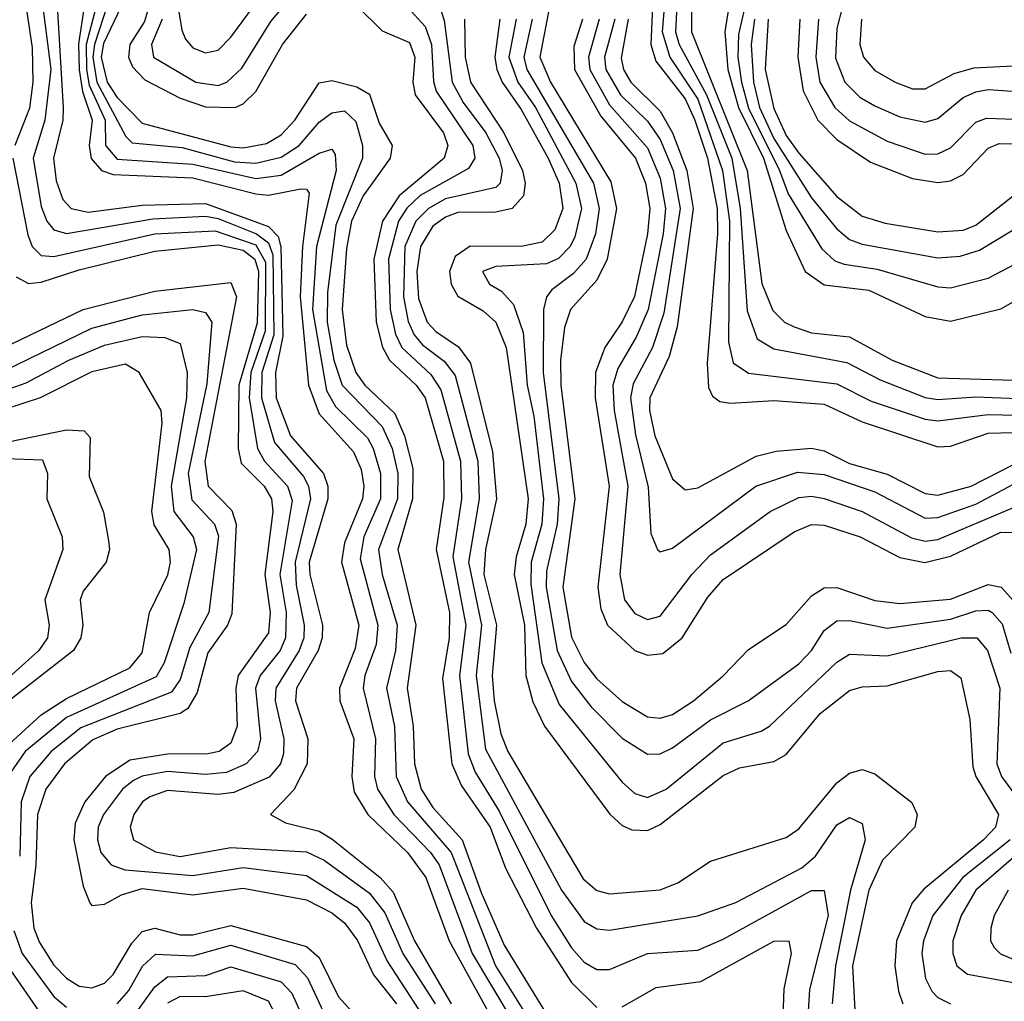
# Model space of a CAD drawing. Header units: inches. Extents: x 501365 to 657855, y 482276 to 547543.
# Tile 602 of 656: x 605856 to 607415, y 507114 to 508669. Entities that reach past the tile are written whole.
import ezdxf

# ---------------------------------------------------------------- set-up
doc = ezdxf.new("R2010")
doc.units = ezdxf.units.IN
doc.header["$MEASUREMENT"] = 0
doc.layers.add('A6500', color=7, linetype='Continuous')

msp = doc.modelspace()

# ---------------------------------------------------------------- linework, layer by layer
at = {"layer": 'A6500', "color": 5}
for points, elevation in [([(605835.7, 508830), (605862.8, 508710), (605875.4, 508624.6), (605876.4, 508570), (605871.1, 508528.9), (605848.2, 508470)], 3240), ([(606089.7, 508790), (606112.4, 508652.4), (606118.2, 508638.2), (606130, 508624.8), (606150, 508616.7), (606170, 508621.1), (606190, 508641.2), (606253.2, 508726.8)], 3460), ([(607016.4, 508743.6), (606994.1, 508645.9), (606993.3, 508610), (606999.2, 508570), (607010, 508528.9), (607059.4, 508430), (607073.1, 508393.1), (607126.3, 508306.3), (607146.9, 508286.9), (607161.6, 508281.6), (607214, 508274), (607310, 508245.7), (607330, 508244.2), (607390, 508259.5), (607452.2, 508292.2)], 3840), ([(606081.2, 508670), (606064.8, 508630), (606067.6, 508610), (606134.8, 508570), (606170, 508564.8), (606183.8, 508570), (606207.7, 508592.3), (606253.7, 508666.3), (606310, 508734)], 3440), ([(606860, 508740), (606855.2, 508630), (606863.2, 508603.2), (606910, 508543.8), (606925.2, 508510), (606945.4, 508450), (606960.4, 508370), (606961.1, 508330), (606944.8, 508124.8), (606946.6, 508086.6), (606952.9, 508072.9), (606964.5, 508064.5), (606981.4, 508061.4), (607050, 508065.6), (607130, 508060), (607190, 508031.8), (607310, 507992.7), (607330, 507993.4), (607390, 508014.2), (607450, 508015.8)], 3720), ([(605889.8, 508710), (605905.1, 508590), (605895.8, 508510), (605876.9, 508450), (605890, 508373), (605898.8, 508350), (605910, 508336.3), (605930.2, 508330.2), (606066.5, 508353.5), (606150, 508357.7), (606170, 508354.2), (606230.8, 508330), (606250, 508315.7), (606256.5, 508296.5), (606258.2, 508170), (606239.4, 508110), (606238.6, 508070), (606259.5, 507999.5), (606305.4, 507945.4), (606313.4, 507930), (606316.6, 507910), (606291.9, 507810), (606293.5, 507773.5), (606306.5, 507710), (606305.7, 507690), (606298.7, 507670), (606261.7, 507610), (606260.4, 507590), (606274.2, 507530), (606273.4, 507506.6), (606269.1, 507490), (606250.8, 507469.1), (606194.9, 507445.1), (606170, 507441.5), (606090, 507447.9), (606062.1, 507437.9), (606050.4, 507430), (606036.6, 507410), (606031, 507390), (606036.2, 507370), (606070.7, 507350.7), (606110, 507343.6), (606190, 507357.9), (606310, 507351), (606337.8, 507337.8), (606410, 507285.5), (606434.1, 507254.1), (606462.5, 507190), (606513.8, 507110)], 3260), ([(605914.3, 508710), (605924.9, 508530), (605924.1, 508510), (605909.5, 508450), (605913.8, 508413.8), (605924.1, 508384.1), (605937.1, 508370), (605964, 508364), (606050, 508375.4), (606150, 508378), (606250, 508341.4), (606265.4, 508325.4), (606269.5, 508309.5), (606272.4, 508167.6), (606260.9, 508110), (606262.2, 508070), (606284.7, 508010), (606336.9, 507950), (606343.7, 507930), (606343.9, 507910), (606314.5, 507810), (606315.1, 507790), (606335.6, 507710), (606335, 507690), (606328.4, 507670), (606294.1, 507610), (606292.8, 507590), (606312.1, 507530), (606311.2, 507490), (606290, 507449), (606252.8, 507410), (606276.7, 507396.7), (606330, 507383.7), (606350, 507371.6), (606426.6, 507310), (606447.1, 507287.1), (606480.9, 507210), (606539.3, 507110)], 3280), ([(606510, 508724.4), (606528.1, 508668.1), (606540.8, 508570), (606558.1, 508538.1), (606594.1, 508490), (606615, 508450), (606619.9, 508430), (606616.7, 508410), (606610, 508403.4), (606530, 508385.4), (606503.2, 508370), (606483.3, 508350), (606465.9, 508310), (606463.8, 508230), (606471.2, 508191.1), (606480.8, 508170), (606493.8, 508153.8), (606528, 508128), (606545.3, 508105.3), (606581.5, 507970), (606583.8, 507910), (606566.7, 507810), (606587.1, 507710), (606578.6, 507630), (606593.7, 507513.7), (606714, 507290), (606750, 507240.4), (606770, 507228.7), (606790, 507227), (606930, 507249.5), (606990, 507270.7), (607094.7, 507325.3), (607116.1, 507343.9), (607150, 507393.8), (607170, 507405.5), (607190, 507395.9), (607194.7, 507370), (607171.7, 507290), (607148.1, 507170), (607142.5, 507110)], 3460), ([(606879.1, 508720.9), (606873.5, 508650), (606885.4, 508610), (606930, 508543.4), (606969.2, 508430), (606980.2, 508350), (606978.5, 508158.5), (606985.7, 508125.7), (607010, 508109.3), (607150, 508092), (607204.6, 508064.6), (607290, 508036.1), (607310, 508033.4), (607390, 508043.5), (607458, 508042)], 3740), ([(605996.1, 508696.1), (605974.1, 508630), (605971.7, 508610), (605978.2, 508570), (606024.1, 508484.1), (606034.2, 508474.2), (606113.4, 508466.6), (606195.8, 508444.2), (606230, 508441.6), (606270, 508451.6), (606298.4, 508470), (606330, 508507), (606350, 508521.7), (606370, 508524.5), (606388.1, 508508.1), (606398.6, 508470), (606398.7, 508450), (606356.4, 508343.6), (606343.2, 508236.8), (606342.7, 508190), (606353.3, 508130), (606366.5, 508090), (606430, 508024.7), (606445.6, 507990), (606454.6, 507950), (606454.3, 507910), (606424.3, 507830), (606429.7, 507790), (606453.8, 507710), (606450.9, 507670), (606436.9, 507610), (606449.2, 507549.2), (606452.3, 507470), (606470, 507430), (606539.1, 507350), (606609.3, 507170), (606659.8, 507090)], 3360), ([(606897.2, 508702.8), (606894.5, 508650), (606900.3, 508630), (606943.6, 508550), (606983.8, 508450), (606997.1, 508370), (607008.1, 508208.1), (607023.8, 508163.8), (607050, 508147.6), (607166, 508126), (607218.5, 508098.5), (607290, 508070.6), (607310, 508067.4), (607370, 508071.8), (607450, 508068.5)], 3760), ([(605957.8, 508690), (605948.9, 508631.1), (605949.9, 508589.9), (605955.3, 508555.3), (605970.6, 508510), (605965.7, 508470), (605969.2, 508449.2), (605985.6, 508430), (606004, 508424), (606130, 508418.8), (606230, 508393), (606250, 508391.4), (606301, 508401), (606310, 508400.9), (606314.4, 508394.4), (606303.7, 508310), (606300.2, 508230), (606313.5, 508090), (606330, 508044.9), (606384.6, 507984.6), (606396.4, 507956.4), (606400.9, 507930), (606398.8, 507910), (606370, 507840.4), (606365.4, 507810), (606392.7, 507710), (606386.9, 507673.1), (606362.2, 507610), (606363.1, 507590), (606385, 507530), (606382, 507470), (606385.5, 507445.5), (606407.4, 507410), (606470, 507350), (606499.3, 507310), (606535.9, 507210), (606613.2, 507070)], 3320), ([(605976.8, 508690), (605961.3, 508630), (605961.4, 508590), (605965.6, 508565.6), (605991.3, 508510), (605991.6, 508470), (606010, 508448), (606130, 508440.4), (606230, 508417.4), (606270, 508423), (606330, 508457.9), (606350, 508464), (606355.4, 508455.4), (606357.3, 508430), (606326, 508310), (606319.4, 508210), (606341.5, 508081.5), (606356.2, 508056.2), (606406.5, 508006.5), (606415.9, 507990), (606427.4, 507950), (606427.3, 507910), (606400.7, 507850), (606394.9, 507814.9), (606423.2, 507710), (606420.6, 507679.4), (606402.2, 507630), (606399.6, 507610), (606419.6, 507530), (606418, 507470), (606422.4, 507450), (606448.4, 507410), (606506.5, 507350), (606520, 507330), (606572.7, 507190), (606631.9, 507090)], 3340), ([(606016.5, 508690), (605988.5, 508631.5), (605985.1, 508610), (605994.2, 508570), (606010, 508545.7), (606050, 508505.4), (606190, 508467.8), (606210, 508466), (606246.8, 508473.1), (606270, 508486.5), (606291.6, 508510), (606330, 508569.3), (606350, 508572.9), (606390, 508562.6), (606410, 508551.4), (606425.2, 508505.2), (606445.8, 508470), (606442.8, 508450), (606399.7, 508390), (606381.2, 508350), (606373.2, 508306.8), (606366.5, 508210), (606373.5, 508153.5), (606388, 508110), (606402.5, 508090), (606450, 508045.2), (606465.4, 508010), (606478.3, 507958.2), (606478.2, 507910), (606454.5, 507830), (606483.5, 507710), (606469.6, 507610), (606478.9, 507550), (606480.9, 507490), (606491.5, 507450), (606510, 507421.2), (606556.6, 507370), (606586.6, 507286.6), (606623.2, 507203.2), (606737, 507017)], 3380), ([(606060.1, 508690), (606053.6, 508666.4), (606030.5, 508630), (606028, 508610), (606034.7, 508594.7), (606054, 508574), (606110, 508544.8), (606150, 508531), (606197.1, 508530), (606210, 508535.6), (606230, 508555.6), (606272.2, 508630), (606310, 508677.9)], 3420), ([(606390, 508691.1), (606430, 508651.7), (606473.2, 508633.2), (606481.6, 508610), (606478.6, 508570), (606482.4, 508550), (606527.2, 508490), (606533.7, 508470), (606528.1, 508450), (606456.8, 508390), (606430.2, 508349.8), (606416.9, 508290), (606420.4, 508190), (606430.2, 508150.2), (606441.5, 508130), (606483.9, 508090), (606498, 508070), (606527, 507970), (606527.7, 507912.3), (606515.2, 507830), (606536.7, 507730), (606536.1, 507690), (606525.7, 507625.7), (606540.3, 507490), (606555.5, 507455.5), (606601, 507390), (606625.1, 507325.1), (606674.5, 507230), (606730, 507143.7), (606770, 507104.5)], 3420), ([(606470, 508688.9), (606498.2, 508658.2), (606508.1, 508630), (606511, 508571), (606515.7, 508555.7), (606573.3, 508470), (606576.5, 508450), (606566.8, 508433.2), (606490, 508390.7), (606469.2, 508370.8), (606455.9, 508350), (606439.7, 508290), (606442.8, 508210), (606451, 508171), (606461.2, 508150), (606506.8, 508106.8), (606523, 508083), (606554, 507970), (606555.8, 507910), (606541.9, 507818.1), (606562.5, 507710), (606552.6, 507630), (606566.2, 507506.2), (606577.2, 507477.2), (606615.3, 507415.3), (606697.5, 507250), (606730, 507198.8), (606750, 507176.1), (606770, 507164.5), (606790, 507164.7), (606850, 507189.8), (606930, 507195.3), (606970, 507212.7), (607110, 507289.5), (607130, 507289.5), (607136.4, 507250), (607107, 507133), (607104.2, 507090)], 3440), ([(606695.2, 508690), (606679.8, 508610), (606696.3, 508570), (606792.1, 508412.1), (606800.9, 508370), (606786.5, 508290), (606770, 508256.6), (606728.1, 508210), (606718.7, 508181.3), (606712.3, 508130), (606712.7, 508090), (606734.9, 507910), (606715.9, 507770), (606730, 507691), (606750, 507650.9), (606770, 507625.1), (606810, 507589), (606850, 507564.9), (606870, 507562.6), (606890, 507568.3), (606922.9, 507590), (606970.2, 507629.8), (607010, 507671.5), (607070, 507711), (607110, 507756.6), (607130, 507768.9), (607150, 507769.8), (607210, 507749), (607250, 507744.3), (607330, 507751.3), (607390, 507774.2), (607410.3, 507770.3), (607430, 507748.5)], 3580), ([(606919.6, 508690), (606919.7, 508650), (607008, 508430), (607031.1, 508251.1), (607048.6, 508208.6), (607067.3, 508190), (607082.3, 508182.3), (607110, 508173.3), (607170, 508166.5), (607237.8, 508130), (607310, 508101.9), (607430, 508098.1)], 3780), ([(606978.8, 508690), (606972.4, 508650), (606977.4, 508590), (606994.5, 508530), (607033.7, 508450), (607070, 508335.1), (607100.1, 508270), (607130, 508249), (607200.9, 508240.9), (607290, 508199), (607330, 508191.7), (607410, 508210.9), (607470, 508245.6)], 3820), ([(607159.1, 508690), (607150, 508655.3), (607148, 508608), (607162.7, 508570), (607186.5, 508546.5), (607210, 508532.5), (607250, 508515.3), (607290, 508507), (607310, 508512.6), (607350, 508546.1), (607370, 508555.1), (607390, 508558.4), (607466.9, 508553.1)], 3960), ([(606560.4, 508670), (606561.2, 508610), (606569.6, 508570), (606622.5, 508490), (606652.1, 508430), (606656.4, 508410), (606654, 508390), (606635.7, 508370), (606610, 508364.3), (606550, 508363.8), (606530, 508356.3), (606510, 508342.1), (606490.8, 508310), (606485, 508270), (606487.4, 508227.4), (606501.2, 508190), (606514.9, 508174.9), (606550.9, 508150.9), (606570, 508125.2), (606604.7, 507984.7), (606610.9, 507910), (606593.5, 507830), (606591, 507790), (606611, 507710), (606604, 507630), (606607.5, 507590), (606617.8, 507537.8), (606628.8, 507510), (606748.3, 507308.3), (606770, 507289.8), (606790, 507284.3), (606870, 507290.8), (606898.2, 507301.8), (606950, 507336), (607070, 507373.3), (607090, 507387.5), (607150, 507459.9), (607170, 507475.7), (607190, 507481.1), (607210, 507474.6), (607269, 507429), (607277.4, 507410), (607273.5, 507390), (607222.4, 507337.6), (607200.6, 507290), (607175.1, 507170), (607179.3, 507090)], 3480), ([(606616.4, 508670), (606608.6, 508610), (606611.7, 508590), (606619.8, 508570), (606650, 508526.6), (606692.9, 508450), (606710.5, 508410), (606716.2, 508370), (606703.6, 508336.4), (606683.2, 508316.8), (606650.3, 508309.7), (606569.5, 508310.5), (606545.8, 508294.2), (606536.8, 508270), (606539.1, 508250), (606550, 508231.3), (606590, 508207.8), (606609.8, 508190), (606626.3, 508150), (606661.4, 507910), (606657.3, 507870), (606641.9, 507818.1), (606639.2, 507790), (606655.2, 507710), (606657.7, 507630), (606668.5, 507588.5), (606687, 507550), (606790.6, 507410.6), (606810, 507392.7), (606825.5, 507385.5), (606850, 507384.8), (606870, 507394.2), (606970, 507471.9), (606996.1, 507483.9), (607050, 507494.1), (607070, 507505.1), (607123.7, 507570), (607170, 507606.3), (607190, 507612.2), (607230, 507613.9), (607310, 507636.4), (607330, 507638), (607346.7, 507626.7), (607360.7, 507560.7), (607365.3, 507485.3), (607370, 507470), (607405.9, 507410), (607401.2, 507390), (607382.6, 507370), (607288.1, 507291.9), (607269.3, 507270), (607244.4, 507210), (607242, 507170), (607247.6, 507130), (607254.6, 507110)], 3520), ([(606642.3, 508670), (606630.7, 508610), (606644.6, 508570), (606672.8, 508530), (606736.7, 508410), (606745.4, 508370), (606734.9, 508325.1), (606727.5, 508310), (606709.2, 508290.8), (606690, 508282.6), (606610, 508277.9), (606588.8, 508270), (606600.1, 508250), (606619.1, 508239.1), (606638, 508218), (606653.4, 508173.4), (606659.8, 508090), (606670, 508041.1), (606685.5, 507910), (606682.6, 507870), (606666.1, 507810), (606665.2, 507774.8), (606683, 507650), (606710, 507584.5), (606810, 507461.2), (606830, 507443), (606850, 507436.9), (606879.7, 507450), (606970, 507523.5), (607030, 507541.8), (607043.4, 507550), (607150, 507651.1), (607170, 507663.9), (607230, 507661.3), (607347.1, 507690), (607371.7, 507690), (607388.5, 507670), (607408.1, 507610), (607403.5, 507490), (607410.8, 507470), (607440.4, 507430)], 3540), ([(606667.7, 508670), (606654.2, 508610), (606659.2, 508590), (606764.4, 508410), (606773.5, 508370), (606767.9, 508330), (606753.2, 508290), (606733.2, 508266.8), (606698.7, 508241.3), (606690, 508230), (606685.4, 508210), (606684.9, 508110), (606709.7, 507910), (606707.1, 507870), (606690, 507795.3), (606689.8, 507770), (606706.9, 507670), (606730, 507620.5), (606760.7, 507580.7), (606810, 507531), (606850, 507505.6), (606870, 507506), (606890, 507515.5), (606950, 507559.9), (607009.4, 507590), (607090, 507648.7), (607110.1, 507669.9), (607130, 507701.6), (607150, 507717), (607170, 507717.2), (607230, 507705.2), (607330, 507719.5), (607370, 507732.8), (607390, 507733.8), (607396.1, 507730), (607412.1, 507712.2), (607425.7, 507665.7)], 3560), ([(606747.3, 508670), (606733.6, 508626.4), (606734.6, 508590), (606776.4, 508516.4), (606831.3, 508450), (606846.9, 508410), (606853.6, 508370), (606850.4, 508330), (606829.6, 508230.4), (606810, 508190.6), (606782.4, 508150), (606767.7, 508110), (606767.3, 508070), (606789.3, 507930), (606771.5, 507770), (606776.1, 507736), (606786.9, 507710), (606830, 507669.8), (606850, 507662.5), (606874.7, 507665.3), (606905, 507690), (606945.9, 507754.1), (606970, 507782.1), (607082.3, 507857.7), (607110, 507869.3), (607130, 507868.2), (607186.9, 507850), (607250, 507817.2), (607289.4, 507809.4), (607330, 507819.3), (607410, 507857.2), (607430, 507856.7)], 3620), ([(606773.8, 508670), (606756.5, 508610), (606758.6, 508590), (606790, 508534), (606850, 508466.3), (606870, 508418), (606878.5, 508370), (606874.8, 508330), (606851.1, 508210), (606832.8, 508167.2), (606803.2, 508116.8), (606795.2, 508090), (606797.2, 508050), (606819, 507930), (606806.3, 507790), (606813.5, 507750), (606830, 507728.3), (606850, 507719), (606870, 507724.3), (606920.2, 507790), (606950, 507821.2), (607044.7, 507890), (607090, 507912), (607110, 507914.4), (607130, 507910.6), (607190.1, 507890), (607268.2, 507848.2), (607290, 507843), (607310, 507845.7), (607430, 507896.5)], 3640), ([(606798.4, 508670), (606782.3, 508610), (606784.3, 508590), (606807.3, 508550), (606850, 508508.5), (606870, 508479.1), (606890.8, 508430), (606901.8, 508370), (606875.9, 508204.1), (606858.1, 508150), (606827.5, 508092.5), (606823.5, 508070), (606831.2, 508011.2), (606851.4, 507928.6), (606855.4, 507855.4), (606865.9, 507830), (606870, 507826), (606890, 507831.8), (607022, 507930), (607087.5, 507952.5), (607130, 507948.7), (607210, 507921.3), (607290, 507879.6), (607310, 507880.7), (607370, 507901.5), (607430, 507933.4)], 3660), ([(606819.5, 508670), (606808.4, 508608.4), (606811.9, 508590), (606823.9, 508570), (606870, 508524), (606890, 508490.1), (606912.5, 508430), (606922.7, 508370), (606897.3, 508182.7), (606884.3, 508135.7), (606854, 508070), (606853.3, 508050), (606861.6, 508010), (606890, 507942), (606910, 507924.4), (606930, 507927.4), (607022.5, 507977.5), (607054.2, 507985.8), (607110, 507990.4), (607130, 507986.3), (607170, 507966.3), (607230, 507949), (607290, 507918.7), (607310, 507916), (607362.6, 507930), (607430, 507964.6)], 3680), ([(607019.5, 508670), (607014.2, 508630), (607017.9, 508570), (607027.6, 508530), (607050, 508481), (607110, 508387), (607150, 508337.8), (607170, 508321.1), (607190, 508313.3), (607310, 508292.1), (607345.3, 508294.7), (607375.8, 508304.2), (607451.8, 508350)], 3860), ([(607041.5, 508670), (607036.7, 508590), (607050, 508528.2), (607070, 508485.6), (607090, 508457.8), (607150, 508389.1), (607190, 508357.9), (607226.7, 508346.7), (607310, 508332.8), (607350, 508335.8), (607370, 508343.4), (607430, 508390.8)], 3880), ([(607091.6, 508670), (607088.5, 508610), (607096.5, 508556.5), (607120.2, 508510), (607150, 508479.1), (607203.4, 508443.4), (607270, 508417.8), (607310, 508411.3), (607330, 508414), (607350, 508423.8), (607390, 508465.4), (607407.1, 508472.9), (607490, 508471.5)], 3920), ([(607120.8, 508670), (607116.9, 508610), (607123.3, 508570), (607147, 508530), (607170, 508509.1), (607230, 508476.5), (607290, 508455.9), (607310, 508456.5), (607330, 508466.2), (607370, 508507), (607387, 508513), (607475.3, 508510)], 3940), ([(607189.2, 508670), (607186.3, 508630), (607192.2, 508610), (607210, 508588.8), (607242.2, 508570), (607270, 508559.4), (607290, 508559.4), (607336.1, 508583.9), (607367.2, 508592.8), (607450, 508597.3)], 3980), ([(605844.8, 508450), (605868.6, 508328.5), (605875.8, 508310), (605890, 508295.8), (605910, 508294.2), (606070, 508330.1), (606165.5, 508334.5), (606230, 508312.4), (606244.9, 508284.9), (606244.5, 508175.5), (606222.1, 508110), (606219.2, 508070), (606232.3, 507990), (606243.6, 507970), (606280.2, 507930), (606287.4, 507907.4), (606267.9, 507790), (606277.7, 507730), (606277, 507690), (606268.4, 507670), (606236.8, 507630), (606229.2, 507610), (606237.4, 507530), (606232.4, 507510), (606214.7, 507490), (606183.6, 507476.4), (606150, 507473.1), (606090, 507477.9), (606050, 507470.9), (606036.1, 507463.9), (606018.9, 507450), (605988.5, 507410), (605980.3, 507390), (605978.9, 507370), (605984.1, 507350), (606000.7, 507330), (606022.4, 507322.4), (606130, 507313.2), (606210, 507325.8), (606310, 507313.1), (606390, 507263.2), (606410, 507238.2), (606437.9, 507177.9), (606495, 507090)], 3240), ([(605850, 508262), (605870, 508251.3), (605890, 508253.1), (605950, 508273.1), (606070, 508302.2), (606170, 508312.2), (606210, 508304.2), (606228.1, 508290), (606234.1, 508270), (606231.9, 508188.1), (606203.1, 508090), (606201.7, 507990), (606206.6, 507966.6), (606242.8, 507930), (606254.7, 507910), (606257, 507890), (606244.2, 507790), (606252.6, 507730), (606250, 507697.8), (606201.7, 507630), (606197.9, 507610), (606200.1, 507550), (606190, 507523), (606171.9, 507510), (606154, 507506), (606090, 507505.7), (606030, 507496), (605991.9, 507470), (605958.8, 507430), (605943.7, 507396.3), (605941.3, 507370), (605956.4, 507296.4), (605966.8, 507270), (605970, 507266), (605990, 507268.1), (606017.2, 507282.8), (606050, 507292.5), (606130, 507282.8), (606210, 507293.4), (606310, 507275), (606350, 507254.3), (606370, 507238.6), (606390.6, 507210.6), (606416.1, 507156.1), (606452.7, 507110)], 3220), ([(605830, 508149.1), (605956.3, 508210), (606070, 508239.3), (606190, 508252.6), (606199.1, 508230), (606149, 507969), (606154.3, 507930), (606191.7, 507891.8), (606198.8, 507870), (606191.9, 507728.1), (606184.9, 507710), (606153.7, 507666.3), (606136.8, 507603.2), (606122, 507578), (606110, 507570), (606010, 507545.3), (605971.6, 507528.4), (605927, 507490), (605897.2, 507450), (605883.8, 507410), (605881.4, 507330), (605874, 507270), (605878.1, 507230), (605887, 507207), (605910, 507171.4), (605930, 507150.5), (605950, 507138.1), (605970, 507135.4), (605990, 507142.9), (606003.6, 507156.4), (606033.6, 507206.4), (606050, 507224.8), (606070, 507229.8), (606110, 507219.1), (606130, 507219.1), (606190, 507234), (606310, 507201), (606330, 507183.7), (606360.9, 507120.9), (606407.2, 507070)], 3180), ([(605830, 508112.4), (605970, 508180.6), (606050, 508201.3), (606130, 508209.8), (606150, 508205.3), (606160.2, 508190), (606152, 508092), (606122.8, 507950), (606128.6, 507908.6), (606164.3, 507870), (606170.8, 507850.8), (606155.5, 507730), (606125.5, 507674.5), (606110, 507623.7), (606096.3, 507603.7), (605952.5, 507547.5), (605905.8, 507510), (605872.1, 507470), (605858.3, 507430), (605855.8, 507344.2)], 3160), ([(605830, 508081.2), (605866.2, 508093.8), (605933.6, 508130), (605990, 508153.7), (606050, 508167.2), (606085.5, 508165.5), (606110, 508156.1), (606121.3, 508110), (606120.1, 508070), (606095.5, 507930), (606099.9, 507890), (606130.3, 507850), (606135.6, 507830), (606116, 507744), (606084.7, 507650), (606072, 507628), (605930, 507563.8), (605864.5, 507510), (605837.2, 507470)], 3140), ([(605826.7, 507510), (605890, 507567.7), (605930, 507594), (606030, 507642.2), (606050, 507666.1), (606061.4, 507730), (606090.3, 507789.7), (606094.9, 507810), (606092.3, 507830), (606069, 507869), (606064.9, 507890), (606081.5, 508030), (606080, 508050), (606045.1, 508110), (606023.3, 508123.3), (605970, 508111.4), (605888.4, 508070), (605830, 508050.9)], 3120), ([(605750, 507982.6), (605930, 508019.6), (605957.7, 508017.7), (605967.3, 508007.3), (605965.6, 507945.6), (605988.7, 507888.7), (605996.5, 507843.5), (605998.1, 507830), (605992.7, 507810), (605956.1, 507763.9), (605951.8, 507750), (605955.6, 507710), (605952.9, 507690), (605940.9, 507670), (605811.3, 507568.7)], 3080), ([(605834, 507974), (605891.7, 507971.7), (605899.7, 507950), (605899, 507910), (605923, 507850), (605924.2, 507830), (605895.5, 507750), (605902.7, 507710), (605899.9, 507690), (605885.9, 507670), (605770, 507565.9)], 3060), ([(607424.7, 507370), (607349.6, 507310.4), (607302.3, 507250), (607287.2, 507210), (607284.6, 507190), (607290.4, 507150.4), (607300.7, 507130), (607310, 507119.9), (607330, 507109.8)], 3540), ([(607461.9, 507370), (607370.3, 507290), (607347.2, 507250), (607333.8, 507210), (607333.6, 507190), (607340.2, 507170), (607357, 507157), (607430, 507144.1)], 3560), ([(607421.2, 507290), (607399.5, 507250), (607394.1, 507230), (607393.5, 507210), (607399.5, 507199.5), (607409.2, 507189.2), (607530, 507138.2)], 3580), ([(605846.4, 507226.4), (605859.5, 507190), (605910, 507121.9), (605930, 507104.7)], 3160), ([(606010, 507110), (606028.7, 507131.3), (606050.4, 507169.6), (606071.1, 507188.9), (606130, 507185.9), (606190, 507203.2), (606292.1, 507172.1), (606311.5, 507151.5), (606336.9, 507096.9)], 3160), ([(606810, 507105.2), (606864, 507136), (606934.4, 507145.6), (607050, 507209.3), (607073.8, 507210), (607077.9, 507190), (607066.1, 507133.9), (607064.4, 507090)], 3420), ([(605836.6, 507170), (605891.9, 507090)], 3140), ([(606030, 507082.3), (606070, 507137.1), (606090, 507152.6), (606150, 507155.1), (606190, 507168.9), (606270, 507144.7), (606286.9, 507126.9), (606311.7, 507071.7)], 3140), ([(606283.7, 507050), (606250, 507114.5), (606210, 507130.7), (606150, 507121.2), (606110, 507121.9), (606090, 507111.2)], 3120)]:
    msp.add_lwpolyline(points, dxfattribs=dict(at, elevation=elevation))

doc.saveas('drawing.dxf')
